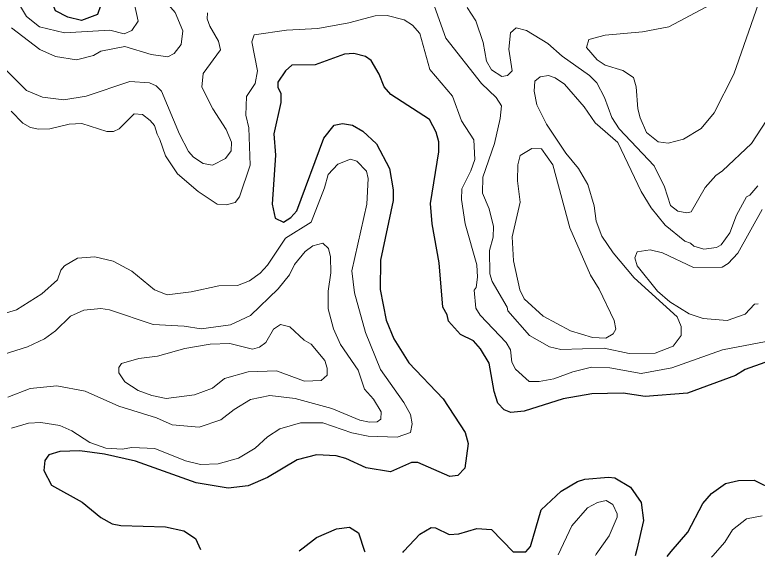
# Model space of a CAD drawing. Extents: x 763.2 to 816.8, y 7896.5 to 7952.7.
# Drawn here: x 777.852 to 780.595, y 7897.042 to 7899.046 of the extents above; entities that cross this region are included whole.
import ezdxf

# ---------------------------------------------------------------- set-up
doc = ezdxf.new("R2010")
doc.units = 0
doc.header["$LTSCALE"] = 0.064
doc.layers.add('1', color=7, linetype='Continuous', lineweight=25)
doc.layers.add('2', color=7, linetype='Continuous', lineweight=13)

msp = doc.modelspace()

# ---------------------------------------------------------------- linework, layer by layer
at = {"layer": '1'}
msp.add_lwpolyline([(778.0884, 7899.1523), (778.1204, 7899.1425), (778.1676, 7899.1125), (778.1677, 7899.0794), (778.1577, 7899.0476), (778.0977, 7899.0258), (778.0477, 7899.0372), (778.0015, 7899.0612), (777.9866, 7899.1013), (777.9928, 7899.1241), (778.0066, 7899.1428)], close=True, dxfattribs=at)
for points in [[(780.6226, 7897.7617), (780.5504, 7897.7353), (780.5149, 7897.7128), (780.3371, 7897.6478), (780.1814, 7897.6356), (780.1, 7897.6486), (779.984, 7897.6453), (779.878, 7897.6274), (779.7334, 7897.5814), (779.6846, 7897.5764), (779.6604, 7897.5864), (779.6371, 7897.6117), (779.6228, 7897.6541), (779.6045, 7897.7595), (779.5727, 7897.812), (779.5464, 7897.8411), (779.4992, 7897.8654), (779.4541, 7897.9147), (779.4497, 7897.9378), (779.4336, 7897.9659), (779.4203, 7898.1295), (779.3943, 7898.2741), (779.3876, 7898.3497), (779.4185, 7898.5403), (779.4187, 7898.5765), (779.409, 7898.6126), (779.3846, 7898.6599), (779.2408, 7898.752), (779.2164, 7898.7799), (779.1981, 7898.8277), (779.1684, 7898.8778), (779.1474, 7898.8926), (779.1048, 7898.904), (779.0703, 7898.9011), (778.9619, 7898.862), (778.8751, 7898.8604), (778.8518, 7898.84), (778.8239, 7898.7975), (778.8241, 7898.7778), (778.8351, 7898.7572), (778.8352, 7898.7226), (778.809, 7898.6061), (778.8154, 7898.5282), (778.8026, 7898.3464), (778.8141, 7898.2946)], [(779.0321, 7898.639), (779.0629, 7898.6445), (779.0998, 7898.6387), (779.1377, 7898.6166), (779.1877, 7898.5692), (779.2364, 7898.4779), (779.2494, 7898.3997), (779.2492, 7898.3596), (779.2035, 7898.1393), (779.2019, 7898.0316), (779.2236, 7897.9182), (779.2519, 7897.8491), (779.3071, 7897.7608), (779.4351, 7897.6273), (779.5155, 7897.5024), (779.5271, 7897.4621), (779.515, 7897.3704), (779.4885, 7897.3439), (779.4586, 7897.3399), (779.3415, 7897.3921), (779.3172, 7897.3917), (779.2398, 7897.3579), (779.1505, 7897.3717), (779.0745, 7897.4072), (779.0391, 7897.4169), (778.9667, 7897.4202), (778.8945, 7897.4021), (778.786, 7897.3365), (778.7144, 7897.3055), (778.6406, 7897.2971), (778.5213, 7897.3172), (778.2979, 7897.3973), (778.1836, 7897.4226), (778.092, 7897.4345), (778.0177, 7897.4325), (777.9775, 7897.4202), (777.9627, 7897.3988), (777.9594, 7897.3626), (777.9877, 7897.3085), (778.1008, 7897.2454), (778.1698, 7897.1886), (778.2109, 7897.1657), (778.2429, 7897.1591), (778.408, 7897.1539), (778.4763, 7897.1393), (778.5192, 7897.1114), (778.5381, 7897.0705)], [(778.8141, 7898.2946), (778.8441, 7898.2804), (778.8719, 7898.2969), (778.8943, 7898.3225), (778.9931, 7898.5903), (779.0321, 7898.639)], [(779.2853, 7897.0592), (779.2893, 7897.0636), (779.3481, 7897.1275), (779.3898, 7897.1521), (779.4068, 7897.1501), (779.4573, 7897.1262), (779.4926, 7897.1278), (779.5592, 7897.1474), (779.6128, 7897.1443), (779.6938, 7897.0612), (779.7402, 7897.0622), (779.7578, 7897.0819), (779.7965, 7897.2174), (779.871, 7897.2854), (779.9305, 7897.3218), (779.9583, 7897.3298), (780.0449, 7897.3379), (780.0695, 7897.3346), (780.1263, 7897.3006), (780.1657, 7897.2441), (780.1746, 7897.1771), (780.1501, 7897.0702), (780.1446, 7897.0463)], [(780.2622, 7897.0445), (780.2772, 7897.0623), (780.3383, 7897.1349), (780.3938, 7897.24), (780.4262, 7897.2771), (780.4782, 7897.3144), (780.5255, 7897.3249), (780.5842, 7897.3265), (780.6588, 7897.2892)], [(778.9025, 7897.065), (778.9168, 7897.0761), (778.9661, 7897.1144), (779.0408, 7897.1473), (779.0887, 7897.1523), (779.1214, 7897.1317), (779.1443, 7897.0636), (779.1451, 7897.0614)]]:
    msp.add_lwpolyline(points, dxfattribs=at)
at = {"layer": '2'}
for points in [[(777.8396, 7898.9978), (777.9443, 7898.9189), (778.0019, 7898.892), (778.0801, 7898.8796), (778.1423, 7898.8965), (778.1693, 7898.9121), (778.2581, 7898.9288), (778.3561, 7898.8993), (778.4175, 7898.8912), (778.4409, 7898.903), (778.4666, 7898.9366), (778.4725, 7898.9876), (778.4441, 7899.0555), (778.3795, 7899.1312), (778.3656, 7899.1609), (778.3639, 7899.1885), (778.3725, 7899.2118), (778.4042, 7899.2292), (778.4198, 7899.2312), (778.504, 7899.21), (778.5849, 7899.2196), (778.7131, 7899.2852), (778.7645, 7899.3019), (778.8491, 7899.3018)], [(780.6485, 7899.2713), (780.5539, 7899.2095), (780.4875, 7899.1383), (780.4047, 7899.0752), (780.2686, 7899.0026), (780.1716, 7898.983), (780.0336, 7898.9714), (779.973, 7898.9548), (779.9648, 7898.9254), (780.0034, 7898.8806), (780.0327, 7898.8599), (780.0987, 7898.8412), (780.1382, 7898.8152), (780.1483, 7898.7804), (780.1534, 7898.6996), (780.1619, 7898.6654), (780.1864, 7898.6118), (780.2294, 7898.5765), (780.2658, 7898.5724), (780.3232, 7898.5863), (780.3877, 7898.6262), (780.4363, 7898.6847), (780.5085, 7898.8277), (780.6094, 7899.1174)], [(778.293, 7899.0908), (778.3069, 7899.0226), (778.2845, 7898.9885), (778.2562, 7898.9766), (778.2031, 7898.9898), (778.0352, 7898.9796), (777.9431, 7899.0016), (777.8954, 7899.0407), (777.8109, 7899.1824)], [(780.3973, 7898.1798), (780.3612, 7898.191), (780.3488, 7898.2024), (780.3272, 7898.2095), (780.2548, 7898.2687), (780.2035, 7898.3328), (780.1665, 7898.3932), (780.0798, 7898.575), (779.9961, 7898.6473), (779.9556, 7898.7059), (779.8823, 7898.7903), (779.8482, 7898.8133), (779.8237, 7898.8218), (779.7924, 7898.8171), (779.7733, 7898.8017), (779.7702, 7898.7638), (779.7809, 7898.7139), (779.817, 7898.6426), (779.8882, 7898.5354), (779.9347, 7898.4786), (779.9691, 7898.4194), (779.9921, 7898.3405), (779.9998, 7898.2838), (780.0212, 7898.2288), (780.063, 7898.1674), (780.1406, 7898.0738), (780.2989, 7897.93), (780.3137, 7897.8947), (780.3135, 7897.8607), (780.2842, 7897.8214), (780.2182, 7897.7956), (780.1223, 7897.7953), (780.0292, 7897.8148), (779.8692, 7897.8099), (779.827, 7897.8188), (779.7531, 7897.8607), (779.674, 7897.9524), (779.6714, 7897.9662), (779.616, 7898.0608), (779.6074, 7898.0892), (779.6057, 7898.1757), (779.619, 7898.2249), (779.6208, 7898.2643), (779.604, 7898.3288), (779.5798, 7898.3873), (779.5817, 7898.4464), (779.6242, 7898.5713), (779.6455, 7898.6628), (779.65, 7898.7097), (779.6307, 7898.7415), (779.5757, 7898.7932), (779.4449, 7898.9596), (779.402, 7899.0768)], [(779.6516, 7898.8188), (779.6128, 7898.8437), (779.5948, 7898.8757), (779.5824, 7898.9442), (779.5547, 7899.0248), (779.5234, 7899.0741)], [(778.5643, 7899.0538), (778.5625, 7899.0322), (778.572, 7899.0041), (778.6049, 7898.9492), (778.6117, 7898.917), (778.5474, 7898.8295), (778.5428, 7898.7787), (778.5833, 7898.6991), (778.6331, 7898.6232), (778.6527, 7898.5757), (778.651, 7898.5435), (778.6301, 7898.5154), (778.5824, 7898.4906), (778.548, 7898.497), (778.5114, 7898.5203), (778.4936, 7898.5415), (778.4599, 7898.6049), (778.3932, 7898.7644), (778.3739, 7898.7838), (778.3495, 7898.7954), (778.2773, 7898.8002), (778.115, 7898.7453), (778.0333, 7898.7318), (777.9544, 7898.7416), (777.8953, 7898.7663), (777.7676, 7898.8924)], [(778.8557, 7898.9897), (778.9716, 7898.9965), (779.0861, 7899.0164), (779.1837, 7899.0423), (779.2282, 7899.0439), (779.2904, 7899.0281), (779.3211, 7899.0081), (779.3482, 7898.9774), (779.3852, 7898.8448), (779.4691, 7898.7453), (779.5019, 7898.6542), (779.548, 7898.5845), (779.5513, 7898.5122), (779.5373, 7898.4694), (779.5038, 7898.4034), (779.5025, 7898.3639), (779.5159, 7898.2736), (779.5584, 7898.1229), (779.5615, 7898.077), (779.5567, 7898.0389), (779.5486, 7898.0284), (779.5554, 7897.9617), (779.5713, 7897.9368), (779.6668, 7897.8351), (779.6828, 7897.8088), (779.6886, 7897.7622), (779.7024, 7897.7368), (779.752, 7897.6913), (779.7893, 7897.6912), (779.8436, 7897.7012), (779.9134, 7897.7275), (779.9831, 7897.7439), (780.0507, 7897.7423), (780.1665, 7897.721), (780.2801, 7897.7419), (780.4663, 7897.8081), (780.6799, 7897.8494)], [(778.7074, 7898.7446), (778.7397, 7898.7932), (778.7484, 7898.839), (778.727, 7898.9471), (778.7365, 7898.9723), (778.8557, 7898.9897)], [(779.7041, 7898.9988), (779.6831, 7898.9796), (779.6769, 7898.9197), (779.6895, 7898.839), (779.6727, 7898.8217), (779.6516, 7898.8188)], [(780.6296, 7898.6555), (780.5744, 7898.5712), (780.4667, 7898.4698), (780.4416, 7898.4529), (780.4032, 7898.4079), (780.3515, 7898.3188), (780.3348, 7898.3144), (780.302, 7898.3207), (780.2749, 7898.3412), (780.253, 7898.411), (780.2142, 7898.4883), (780.0851, 7898.6252), (780.0579, 7898.6666), (780.0303, 7898.7409), (780.0024, 7898.7954), (779.9758, 7898.822), (779.8745, 7898.8939), (779.8219, 7898.94), (779.7421, 7898.989), (779.7041, 7898.9988)], [(777.8377, 7898.69), (777.8809, 7898.6466), (777.9102, 7898.6299), (777.9387, 7898.6233), (777.9815, 7898.6246), (778.053, 7898.6429), (778.099, 7898.6445), (778.1911, 7898.6153), (778.2165, 7898.6151), (778.2376, 7898.6254), (778.2924, 7898.6807), (778.3241, 7898.6781), (778.3513, 7898.6562), (778.3683, 7898.6372), (778.3783, 7898.6058), (778.388, 7898.5853), (778.408, 7898.5249), (778.453, 7898.4584), (778.5291, 7898.3936), (778.5997, 7898.347), (778.6326, 7898.3443), (778.6661, 7898.3531), (778.6823, 7898.3735), (778.7215, 7898.4903), (778.7169, 7898.6291), (778.7056, 7898.6758), (778.7074, 7898.7446)], [(777.8394, 7897.5186), (777.9018, 7897.5369), (777.9478, 7897.5402), (778.0175, 7897.5285), (778.0629, 7897.5089), (778.1287, 7897.4663), (778.1883, 7897.4446), (778.2478, 7897.4406), (778.2838, 7897.4479), (778.3692, 7897.4431), (778.483, 7897.3975), (778.5373, 7897.384), (778.6035, 7897.3865), (778.6781, 7897.4074), (778.7394, 7897.4446), (778.7849, 7897.4863), (778.8308, 7897.5164), (778.9076, 7897.5385), (778.9897, 7897.5383), (779.0972, 7897.5018), (779.1576, 7897.4889), (779.2649, 7897.486), (779.3141, 7897.5022), (779.3201, 7897.5353), (779.3133, 7897.5696), (779.2892, 7897.6135), (779.2035, 7897.7359), (779.1471, 7897.8719), (779.1065, 7898.0185), (779.0967, 7898.1006), (779.1528, 7898.3461), (779.1574, 7898.4417), (779.1507, 7898.4682), (779.1155, 7898.506), (779.0918, 7898.5132), (779.0457, 7898.4949), (779.0094, 7898.4564), (778.9961, 7898.4065), (778.9466, 7898.28), (778.8523, 7898.221), (778.7853, 7898.121), (778.7585, 7898.0913), (778.719, 7898.0631), (778.6749, 7898.0466), (778.6053, 7898.0447), (778.5032, 7898.0227), (778.4143, 7898.0119), (778.368, 7898.0304), (778.2846, 7898.0988), (778.2148, 7898.1364), (778.1477, 7898.1515), (778.0833, 7898.1468), (778.0357, 7898.1193), (778.0216, 7898.1033), (778.0098, 7898.0674), (777.951, 7898.0153), (777.8585, 7897.9557), (777.7505, 7897.9241)], [(780.5977, 7898.415), (780.5683, 7898.3796), (780.5559, 7898.3733)], [(780.5559, 7898.3733), (780.5189, 7898.3058), (780.4943, 7898.2407), (780.4624, 7898.1965), (780.4441, 7898.1863), (780.3973, 7898.1798)], [(780.5981, 7897.9778), (780.5853, 7897.9766), (780.5504, 7897.9396), (780.4846, 7897.9166), (780.3948, 7897.9245), (780.3438, 7897.9416), (780.2717, 7897.9856), (780.2262, 7898.0246), (780.1509, 7898.119), (780.1434, 7898.1488), (780.1517, 7898.1707), (780.1993, 7898.1778), (780.2453, 7898.1663), (780.3598, 7898.1124), (780.4652, 7898.114), (780.4873, 7898.1276), (780.5235, 7898.1653), (780.6135, 7898.3274)], [(777.7407, 7897.7703), (777.8991, 7897.8198), (777.9609, 7897.8485), (778.0015, 7897.8783), (778.0575, 7897.9322), (778.1063, 7897.9544), (778.17, 7897.9608), (778.2021, 7897.9564), (778.3627, 7897.9018), (778.478, 7897.8953), (778.5406, 7897.8853), (778.6486, 7897.9004), (778.7227, 7897.9356), (778.8254, 7898.0333), (778.8673, 7898.0854), (778.8851, 7898.1241), (778.9249, 7898.1723), (778.9526, 7898.1928), (778.9895, 7898.2026), (779.0108, 7898.1825), (779.0178, 7898.1525), (779.0193, 7898.0933), (779.0096, 7898.0257), (779.0096, 7897.9594), (779.0297, 7897.8861), (779.0556, 7897.8279), (779.1208, 7897.7331), (779.1441, 7897.6629), (779.1767, 7897.6262), (779.2059, 7897.5793), (779.2043, 7897.5521), (779.1905, 7897.5423), (779.1628, 7897.5404), (779.1268, 7897.5478), (779.0226, 7897.5911), (778.8873, 7897.629), (778.7937, 7897.6389), (778.7229, 7897.6253), (778.6617, 7897.5882), (778.6129, 7897.5492), (778.5329, 7897.5223), (778.433, 7897.5309), (778.3753, 7897.5571), (778.2365, 7897.5996), (778.1116, 7897.6553), (778.0064, 7897.6749), (777.9078, 7897.6648), (777.8257, 7897.6334)], [(779.997, 7897.0485), (780.0005, 7897.0535), (780.0481, 7897.1211), (780.0775, 7897.1894), (780.0775, 7897.2026), (780.061, 7897.2365), (780.0373, 7897.251), (780.0043, 7897.2444), (779.9674, 7897.2238), (779.9105, 7897.1582), (779.8592, 7897.0506)], [(780.6138, 7897.1951), (780.5553, 7897.1839), (780.5038, 7897.143), (780.4749, 7897.0976), (780.4311, 7897.0472), (780.4266, 7897.042)]]:
    msp.add_lwpolyline(points, dxfattribs=at)
for points in [[(779.9792, 7898.0847), (779.9031, 7898.2594), (779.8398, 7898.4924), (779.7981, 7898.5506), (779.7623, 7898.5523), (779.7192, 7898.5267), (779.7099, 7898.4924), (779.7097, 7898.4327), (779.7194, 7898.3544), (779.6899, 7898.2255), (779.6949, 7898.1369), (779.7176, 7898.0297), (779.7335, 7897.9972), (779.8044, 7897.9333), (779.9046, 7897.8782), (779.9864, 7897.854), (780.0361, 7897.8514), (780.063, 7897.868), (780.0724, 7897.8851), (780.0662, 7897.9165), (780.0116, 7898.0322)], [(778.7305, 7897.8112), (778.7564, 7897.8181), (778.7789, 7897.8356), (778.8071, 7897.8841), (778.8332, 7897.9015), (778.8684, 7897.8931), (778.9209, 7897.8444), (778.947, 7897.8294), (778.9967, 7897.769), (779.0059, 7897.7402), (779.006, 7897.715), (778.9837, 7897.6947), (778.9221, 7897.6919), (778.8182, 7897.7308), (778.7144, 7897.7275), (778.6266, 7897.7027), (778.5822, 7897.6669), (778.5152, 7897.6417), (778.4107, 7897.629), (778.3581, 7897.6391), (778.3073, 7897.6579), (778.2585, 7897.6898), (778.2356, 7897.7227), (778.2358, 7897.7426), (778.2465, 7897.7573), (778.3095, 7897.7768), (778.3788, 7897.7843), (778.4803, 7897.813), (778.573, 7897.8294), (778.6464, 7897.8311)]]:
    msp.add_lwpolyline(points, close=True, dxfattribs=at)

doc.saveas('drawing.dxf')
